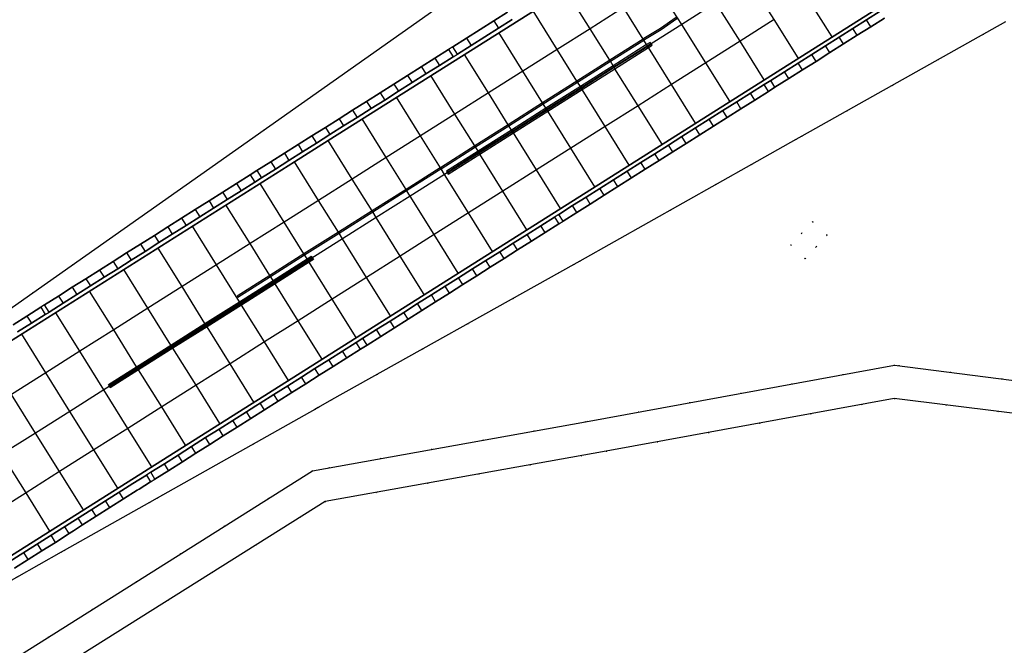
# Model space of a CAD drawing. Header units: metres. Extents: x 174791 to 179073, y 406431 to 409043.
# Tile 272 of 314: x 178048 to 178170, y 407919 to 407997. Entities that reach past the tile are written whole.
import ezdxf

# ---------------------------------------------------------------- set-up
doc = ezdxf.new("R2010")
doc.units = ezdxf.units.M
doc.linetypes.add('DOT', pattern=[6.35, 0, -6.35])
for name, color, linetype in [('terreindeelbegroeid', 254, 'DOT'), ('terreindeelonbegroeid', 254, 'DOT'), ('wegdeel_molgoot', 254, 'Continuous'), ('wegdeel_rijbaan', 254, 'Continuous'), ('wegdeel_start_landingsbaan', 254, 'Continuous'), ('wegdeel_voetpad', 254, 'Continuous'), ('weginrichtingselement_markering_vliegtuigverharding', 254, 'Continuous'), ('weginrichtingselement_voeg_vliegtuigverharding', 254, 'Continuous')]:
    doc.layers.add(name, color=color, linetype=linetype)

msp = doc.modelspace()

# ---------------------------------------------------------------- linework, layer by layer
at = {"layer": 'terreindeelbegroeid'}
for points in [[(178099.04, 407997.872, 0), (178070.107, 407977.472, 0), (178049.298, 407962.801, 0), (178022.685, 407944.054, 0)], [(178030.104, 407918.011, 0), (178031.796, 407919.081, 0), (178033.471, 407920.152, 0), (178033.49, 407920.164, 0), (178034.737, 407920.946, 0), (178035.167, 407921.216, 0), (178035.845, 407921.65, 0), (178036.113, 407921.206, 0), (178052.783, 407930.607, 0), (178053.176, 407930.828, 0), (178063.752, 407936.793, 0), (178064.699, 407937.326, 0), (178065.379, 407937.71, 0), (178084.248, 407948.321, 0), (178084.702, 407948.577, 0), (178086.351, 407949.504, 0), (178116.39, 407966.323, 0), (178117.135, 407966.74, 0), (178138.438, 407978.733, 0), (178143.942, 407981.824, 0), (178144.67, 407982.233, 0), (178169.94, 407996.424, 0)], [(178188.79, 407949.66, 0), (178156.195, 407953.805, 0), (178117.854, 407946.781, 0), (178083.969, 407940.723, 0), (178020.86, 407900.96, 0)], [(178049.674, 407914.384, 0), (178085.551, 407936.891, 0), (178120.399, 407943.139, 0), (178156.164, 407949.694, 0), (178190.101, 407945.467, 0), (178207.693, 407943.167, 0), (178223.788, 407938.491, 0), (178212.419, 407870.83, 0)]]:
    msp.add_polyline3d(points, dxfattribs=at)
msp.add_polyline3d([(178147.834, 407969.954, 0), (178146.04, 407971.64, 0), (178144.678, 407970.196, 0), (178143.311, 407968.74, 0), (178145.109, 407967.038, 0), (178146.474, 407968.5, 0)], close=True, dxfattribs=at)
at = {"layer": 'terreindeelonbegroeid'}
for points in [[(178101.958, 407992.432, 0), (178101.444, 407992.107, 0), (178100.872, 407993.011, 0), (178101.387, 407993.337, 0)], [(178115.066, 407971.687, 0), (178114.531, 407971.349, 0), (178113.997, 407972.193, 0), (178114.532, 407972.531, 0)], [(178147.834, 407969.954, 0), (178146.474, 407968.5, 0), (178145.109, 407967.038, 0), (178143.311, 407968.74, 0), (178144.678, 407970.196, 0), (178146.04, 407971.64, 0)], [(178051.309, 407960.419, 0), (178050.824, 407960.113, 0), (178050.259, 407961.008, 0), (178050.743, 407961.314, 0)], [(178064.437, 407939.684, 0), (178063.899, 407939.344, 0), (178063.365, 407940.189, 0), (178063.676, 407940.385, 0), (178063.903, 407940.528, 0)]]:
    msp.add_polyline3d(points, close=True, dxfattribs=at)
at = {"layer": 'wegdeel_molgoot'}
for points in [[(178000, 407900.741, 0), (178157.004, 408000, 0), (178186.688, 408018.766, 0)], [(178114.863, 408000, 0), (178085.919, 407981.717, 0), (178081.741, 407979.078, 0), (178000, 407927.422, 0)], [(178154.428, 407997.75, 0), (178152.705, 407996.66, 0), (178151.035, 407995.605, 0), (178149.339, 407994.533, 0), (178147.639, 407993.458, 0), (178145.923, 407992.374, 0), (178144.234, 407991.306, 0), (178142.552, 407990.243, 0), (178140.825, 407989.152, 0), (178140.033, 407988.65, 0), (178138.325, 407987.571, 0), (178136.606, 407986.485, 0), (178134.908, 407985.411, 0), (178133.203, 407984.334, 0), (178131.512, 407983.265, 0), (178129.818, 407982.194, 0), (178128.132, 407981.128, 0), (178126.441, 407980.059, 0), (178124.725, 407978.975, 0), (178123.035, 407977.906, 0), (178121.321, 407976.823, 0), (178119.621, 407975.748, 0), (178117.913, 407974.668, 0), (178116.252, 407973.619, 0), (178114.532, 407972.531, 0), (178113.997, 407972.193, 0), (178112.323, 407971.135, 0), (178110.616, 407970.056, 0), (178108.894, 407968.967, 0), (178107.213, 407967.905, 0), (178105.502, 407966.824, 0), (178103.82, 407965.76, 0), (178102.096, 407964.67, 0), (178100.43, 407963.617, 0), (178098.724, 407962.539, 0), (178097.014, 407961.458, 0), (178095.308, 407960.38, 0), (178093.608, 407959.305, 0), (178091.931, 407958.245, 0), (178090.209, 407957.157, 0), (178089.413, 407956.653, 0), (178087.699, 407955.57, 0), (178085.99, 407954.49, 0), (178084.289, 407953.414, 0), (178082.614, 407952.356, 0), (178080.899, 407951.271, 0), (178079.184, 407950.188, 0), (178077.489, 407949.116, 0), (178076.943, 407948.771, 0), (178075.796, 407948.046, 0), (178074.094, 407946.97, 0), (178072.379, 407945.886, 0), (178070.71, 407944.831, 0), (178068.983, 407943.739, 0), (178067.3, 407942.676, 0), (178065.6, 407941.601, 0), (178063.903, 407940.528, 0), (178063.676, 407940.385, 0), (178063.365, 407940.189, 0), (178061.705, 407939.139, 0), (178060.333, 407938.272, 0), (178014.99, 407909.611, 0)], [(178047.399, 407957.948, 0), (178049.103, 407959.025, 0), (178050.824, 407960.113, 0), (178051.309, 407960.419, 0), (178053.026, 407961.505, 0), (178054.742, 407962.59, 0), (178056.43, 407963.656, 0), (178058.129, 407964.73, 0), (178059.819, 407965.799, 0), (178061.484, 407966.85, 0), (178063.207, 407967.94, 0), (178064.929, 407969.028, 0), (178066.586, 407970.075, 0), (178068.314, 407971.167, 0), (178070.004, 407972.236, 0), (178071.708, 407973.313, 0), (178073.412, 407974.389, 0), (178075.128, 407975.474, 0), (178076.813, 407976.539, 0), (178077.64, 407977.062, 0), (178079.372, 407978.157, 0), (178081.063, 407979.226, 0), (178082.759, 407980.297, 0), (178084.463, 407981.374, 0), (178086.142, 407982.436, 0), (178087.84, 407983.509, 0), (178089.527, 407984.575, 0), (178091.248, 407985.663, 0), (178092.934, 407986.729, 0), (178094.64, 407987.807, 0), (178096.343, 407988.883, 0), (178098.049, 407989.961, 0), (178099.727, 407991.022, 0), (178101.444, 407992.107, 0), (178101.958, 407992.432, 0), (178103.667, 407993.512, 0), (178107.038, 407995.642, 0), (178108.765, 407996.734, 0)]]:
    msp.add_polyline3d(points, dxfattribs=at)
at = {"layer": 'wegdeel_rijbaan'}
for points in [[(178108.765, 407996.734, 0), (178107.038, 407995.642, 0), (178103.667, 407993.512, 0), (178101.958, 407992.432, 0), (178101.387, 407993.337, 0), (178103.095, 407994.417, 0), (178106.465, 407996.548, 0), (178108.192, 407997.64, 0)], [(178154.962, 407996.905, 0), (178153.239, 407995.816, 0), (178151.569, 407994.761, 0), (178149.873, 407993.688, 0), (178148.173, 407992.614, 0), (178146.457, 407991.529, 0), (178144.767, 407990.461, 0), (178143.086, 407989.398, 0), (178141.359, 407988.307, 0), (178140.567, 407987.806, 0), (178138.859, 407986.726, 0), (178137.14, 407985.64, 0), (178135.442, 407984.567, 0), (178133.737, 407983.489, 0), (178132.046, 407982.42, 0), (178130.352, 407981.349, 0), (178128.666, 407980.283, 0), (178126.975, 407979.215, 0), (178125.259, 407978.13, 0), (178123.569, 407977.062, 0), (178121.855, 407975.978, 0), (178120.154, 407974.903, 0), (178118.446, 407973.824, 0), (178116.786, 407972.774, 0), (178115.066, 407971.687, 0), (178114.532, 407972.531, 0), (178116.252, 407973.619, 0), (178117.913, 407974.668, 0), (178119.621, 407975.748, 0), (178121.321, 407976.823, 0), (178123.035, 407977.906, 0), (178124.725, 407978.975, 0), (178126.441, 407980.059, 0), (178128.132, 407981.128, 0), (178129.818, 407982.194, 0), (178131.512, 407983.265, 0), (178133.203, 407984.334, 0), (178134.908, 407985.411, 0), (178136.606, 407986.485, 0), (178138.325, 407987.571, 0), (178140.033, 407988.65, 0), (178140.825, 407989.152, 0), (178142.552, 407990.243, 0), (178144.234, 407991.306, 0), (178145.923, 407992.374, 0), (178147.639, 407993.458, 0), (178149.339, 407994.533, 0), (178151.035, 407995.605, 0), (178152.705, 407996.66, 0), (178154.428, 407997.75, 0)], [(178169.94, 407996.424, 0), (178144.67, 407982.233, 0), (178143.942, 407981.824, 0), (178138.438, 407978.733, 0), (178117.135, 407966.74, 0), (178116.39, 407966.323, 0), (178086.351, 407949.504, 0), (178084.702, 407948.577, 0), (178084.248, 407948.321, 0), (178065.379, 407937.71, 0), (178064.699, 407937.326, 0), (178063.752, 407936.793, 0), (178053.176, 407930.828, 0), (178052.783, 407930.607, 0), (178036.113, 407921.206, 0)], [(178047.021, 407928.639, 0), (178048.714, 407929.711, 0), (178050.395, 407930.774, 0), (178052.092, 407931.833, 0), (178053.776, 407932.925, 0), (178054.109, 407933.139, 0), (178054.313, 407933.27, 0), (178055.461, 407934.008, 0), (178057.137, 407935.086, 0), (178058.827, 407936.149, 0), (178060.52, 407937.227, 0), (178062.212, 407938.303, 0), (178062.228, 407938.313, 0), (178062.239, 407938.295, 0), (178062.463, 407938.436, 0), (178063.899, 407939.344, 0), (178064.437, 407939.684, 0), (178066.134, 407940.757, 0), (178067.833, 407941.831, 0), (178069.516, 407942.895, 0), (178071.243, 407943.987, 0), (178072.913, 407945.042, 0), (178074.627, 407946.126, 0), (178076.33, 407947.202, 0), (178078.023, 407948.272, 0), (178079.718, 407949.344, 0), (178081.432, 407950.427, 0), (178083.148, 407951.512, 0), (178084.822, 407952.57, 0), (178086.524, 407953.646, 0), (178088.233, 407954.726, 0), (178089.946, 407955.809, 0), (178090.743, 407956.312, 0), (178092.465, 407957.401, 0), (178094.142, 407958.461, 0), (178095.842, 407959.535, 0), (178097.547, 407960.613, 0), (178099.257, 407961.694, 0), (178100.964, 407962.773, 0), (178102.629, 407963.826, 0), (178104.353, 407964.915, 0), (178106.036, 407965.979, 0), (178107.747, 407967.061, 0), (178109.428, 407968.123, 0), (178111.15, 407969.211, 0), (178112.857, 407970.291, 0), (178114.531, 407971.349, 0), (178115.066, 407971.687, 0), (178116.786, 407972.774, 0), (178118.446, 407973.824, 0), (178120.154, 407974.903, 0), (178121.855, 407975.978, 0), (178123.569, 407977.062, 0), (178125.259, 407978.13, 0), (178126.975, 407979.215, 0), (178128.666, 407980.283, 0), (178130.352, 407981.349, 0), (178132.046, 407982.42, 0), (178133.737, 407983.489, 0), (178135.442, 407984.567, 0), (178137.14, 407985.64, 0), (178138.859, 407986.726, 0), (178140.567, 407987.806, 0), (178141.359, 407988.307, 0), (178143.086, 407989.398, 0), (178144.767, 407990.461, 0), (178146.457, 407991.529, 0), (178148.173, 407992.614, 0), (178149.873, 407993.688, 0), (178151.569, 407994.761, 0), (178153.239, 407995.816, 0), (178154.962, 407996.905, 0)], [(178046.834, 407958.842, 0), (178048.537, 407959.919, 0), (178050.259, 407961.008, 0), (178050.824, 407960.113, 0), (178049.103, 407959.025, 0), (178047.399, 407957.948, 0)], [(178014.99, 407909.611, 0), (178060.333, 407938.272, 0), (178061.705, 407939.139, 0), (178063.365, 407940.189, 0), (178063.899, 407939.344, 0), (178062.463, 407938.436, 0), (178062.239, 407938.295, 0), (178062.228, 407938.313, 0), (178062.212, 407938.303, 0), (178060.52, 407937.227, 0), (178058.827, 407936.149, 0), (178057.137, 407935.086, 0), (178055.461, 407934.008, 0), (178054.313, 407933.27, 0), (178054.109, 407933.139, 0), (178053.776, 407932.925, 0), (178052.092, 407931.833, 0), (178050.395, 407930.774, 0), (178048.714, 407929.711, 0), (178047.021, 407928.639, 0)]]:
    msp.add_polyline3d(points, dxfattribs=at)
for points in [[(178101.444, 407992.107, 0), (178099.727, 407991.022, 0), (178098.049, 407989.961, 0), (178096.343, 407988.883, 0), (178094.64, 407987.807, 0), (178092.934, 407986.729, 0), (178091.248, 407985.663, 0), (178089.527, 407984.575, 0), (178087.84, 407983.509, 0), (178086.142, 407982.436, 0), (178084.463, 407981.374, 0), (178082.759, 407980.297, 0), (178081.063, 407979.226, 0), (178079.372, 407978.157, 0), (178077.64, 407977.062, 0), (178076.813, 407976.539, 0), (178075.128, 407975.474, 0), (178073.412, 407974.389, 0), (178071.708, 407973.313, 0), (178070.004, 407972.236, 0), (178068.314, 407971.167, 0), (178066.586, 407970.075, 0), (178064.929, 407969.028, 0), (178063.207, 407967.94, 0), (178061.484, 407966.85, 0), (178059.819, 407965.799, 0), (178058.129, 407964.73, 0), (178056.43, 407963.656, 0), (178054.742, 407962.59, 0), (178053.026, 407961.505, 0), (178051.309, 407960.419, 0), (178050.743, 407961.314, 0), (178052.46, 407962.4, 0), (178054.176, 407963.485, 0), (178055.864, 407964.552, 0), (178057.563, 407965.626, 0), (178059.253, 407966.695, 0), (178060.917, 407967.747, 0), (178062.64, 407968.837, 0), (178064.362, 407969.925, 0), (178066.019, 407970.973, 0), (178067.746, 407972.065, 0), (178069.436, 407973.134, 0), (178071.14, 407974.212, 0), (178072.844, 407975.289, 0), (178074.559, 407976.374, 0), (178076.244, 407977.439, 0), (178077.071, 407977.962, 0), (178078.804, 407979.057, 0), (178080.494, 407980.126, 0), (178082.189, 407981.198, 0), (178083.893, 407982.275, 0), (178085.573, 407983.337, 0), (178087.27, 407984.41, 0), (178088.957, 407985.477, 0), (178090.677, 407986.565, 0), (178092.364, 407987.631, 0), (178094.07, 407988.71, 0), (178095.772, 407989.786, 0), (178097.478, 407990.865, 0), (178099.155, 407991.926, 0), (178100.872, 407993.011, 0)], [(178114.531, 407971.349, 0), (178112.857, 407970.291, 0), (178111.15, 407969.211, 0), (178109.428, 407968.123, 0), (178107.747, 407967.061, 0), (178106.036, 407965.979, 0), (178104.353, 407964.915, 0), (178102.629, 407963.826, 0), (178100.964, 407962.773, 0), (178099.257, 407961.694, 0), (178097.547, 407960.613, 0), (178095.842, 407959.535, 0), (178094.142, 407958.461, 0), (178092.465, 407957.401, 0), (178090.743, 407956.312, 0), (178089.946, 407955.809, 0), (178088.233, 407954.726, 0), (178086.524, 407953.646, 0), (178084.822, 407952.57, 0), (178083.148, 407951.512, 0), (178081.432, 407950.427, 0), (178079.718, 407949.344, 0), (178078.023, 407948.272, 0), (178076.33, 407947.202, 0), (178074.627, 407946.126, 0), (178072.913, 407945.042, 0), (178071.243, 407943.987, 0), (178069.516, 407942.895, 0), (178067.833, 407941.831, 0), (178066.134, 407940.757, 0), (178064.437, 407939.684, 0), (178063.903, 407940.528, 0), (178065.6, 407941.601, 0), (178067.3, 407942.676, 0), (178068.983, 407943.739, 0), (178070.71, 407944.831, 0), (178072.379, 407945.886, 0), (178074.094, 407946.97, 0), (178075.796, 407948.046, 0), (178076.943, 407948.771, 0), (178077.489, 407949.116, 0), (178079.184, 407950.188, 0), (178080.899, 407951.271, 0), (178082.614, 407952.356, 0), (178084.289, 407953.414, 0), (178085.99, 407954.49, 0), (178087.699, 407955.57, 0), (178089.413, 407956.653, 0), (178090.209, 407957.157, 0), (178091.931, 407958.245, 0), (178093.608, 407959.305, 0), (178095.308, 407960.38, 0), (178097.014, 407961.458, 0), (178098.724, 407962.539, 0), (178100.43, 407963.617, 0), (178102.096, 407964.67, 0), (178103.82, 407965.76, 0), (178105.502, 407966.824, 0), (178107.213, 407967.905, 0), (178108.894, 407968.967, 0), (178110.616, 407970.056, 0), (178112.323, 407971.135, 0), (178113.997, 407972.193, 0)]]:
    msp.add_polyline3d(points, close=True, dxfattribs=at)
at = {"layer": 'wegdeel_start_landingsbaan'}
for points in [[(177764.784, 407778.609, 0), (178000, 407927.422, 0), (178081.741, 407979.078, 0), (178085.919, 407981.717, 0), (178114.863, 408000, 0), (178119.129, 408002.676, 0), (178120.312, 408003.42, 0), (178153.746, 408024.571, 0), (178195.748, 408051.137, 0)], [(178186.688, 408018.766, 0), (178157.004, 408000, 0), (178000, 407900.741, 0)]]:
    msp.add_polyline3d(points, dxfattribs=at)
at = {"layer": 'wegdeel_voetpad'}
for points in [[(178022.685, 407944.054, 0), (178049.298, 407962.801, 0), (178070.107, 407977.472, 0), (178099.04, 407997.872, 0)], [(178108.192, 407997.64, 0), (178106.465, 407996.548, 0), (178103.095, 407994.417, 0), (178101.387, 407993.337, 0), (178100.872, 407993.011, 0), (178099.155, 407991.926, 0), (178097.478, 407990.865, 0), (178095.772, 407989.786, 0), (178094.07, 407988.71, 0), (178092.364, 407987.631, 0), (178090.677, 407986.565, 0), (178088.957, 407985.477, 0), (178087.27, 407984.41, 0), (178085.573, 407983.337, 0), (178083.893, 407982.275, 0), (178082.189, 407981.198, 0), (178080.494, 407980.126, 0), (178078.804, 407979.057, 0), (178077.071, 407977.962, 0), (178076.244, 407977.439, 0), (178074.559, 407976.374, 0), (178072.844, 407975.289, 0), (178071.14, 407974.212, 0), (178069.436, 407973.134, 0), (178067.746, 407972.065, 0), (178066.019, 407970.973, 0), (178064.362, 407969.925, 0), (178062.64, 407968.837, 0), (178060.917, 407967.747, 0), (178059.253, 407966.695, 0), (178057.563, 407965.626, 0), (178055.864, 407964.552, 0), (178054.176, 407963.485, 0), (178052.46, 407962.4, 0), (178050.743, 407961.314, 0), (178050.259, 407961.008, 0), (178048.537, 407959.919, 0), (178046.834, 407958.842, 0)], [(178020.86, 407900.96, 0), (178083.969, 407940.723, 0), (178117.854, 407946.781, 0), (178156.195, 407953.805, 0), (178188.79, 407949.66, 0)], [(178190.101, 407945.467, 0), (178156.164, 407949.694, 0), (178120.399, 407943.139, 0), (178085.551, 407936.891, 0), (178049.674, 407914.384, 0)]]:
    msp.add_polyline3d(points, dxfattribs=at)
at = {"layer": 'weginrichtingselement_markering_vliegtuigverharding'}
for points in [[(178129.096, 407996.972, 0), (178127.148, 407995.59, 0), (178125.103, 407994.355, 0), (178125, 407994.29, 0), (178120.856, 407991.661, 0), (178116.792, 407989.081, 0), (178112.524, 407986.373, 0), (178108.26, 407983.668, 0), (178104.107, 407981.033, 0), (178099.851, 407978.332, 0), (178099.827, 407978.317, 0), (178095.582, 407975.635, 0), (178091.366, 407972.972, 0), (178087.188, 407970.332, 0), (178082.923, 407967.637, 0), (178078.689, 407964.963, 0), (178074.642, 407962.406, 0), (178074.722, 407962.279, 0), (178078.769, 407964.835, 0), (178083.002, 407967.51, 0), (178087.268, 407970.205, 0), (178091.446, 407972.844, 0), (178095.662, 407975.508, 0), (178099.907, 407978.19, 0), (178099.931, 407978.205, 0), (178104.187, 407980.905, 0), (178108.34, 407983.541, 0), (178112.603, 407986.246, 0), (178116.871, 407988.954, 0), (178120.936, 407991.533, 0), (178125.079, 407994.162, 0), (178125.18, 407994.226, 0), (178127.238, 407995.461, 0), (178129.199, 407996.845, 0)], [(178125.882, 407993.885, 0), (178125.43, 407993.599, 0), (178121.282, 407990.978, 0), (178117.212, 407988.406, 0), (178112.94, 407985.705, 0), (178108.672, 407983.008, 0), (178104.514, 407980.38, 0), (178100.616, 407977.916, 0), (178100.696, 407977.789, 0), (178104.593, 407980.252, 0), (178108.751, 407982.88, 0), (178113.019, 407985.578, 0), (178117.292, 407988.278, 0), (178121.361, 407990.85, 0), (178125.509, 407993.472, 0), (178125.962, 407993.758, 0), (178125.882, 407993.885, 0)], [(178100.821, 407977.521, 0), (178104.747, 407980.007, 0), (178108.902, 407982.638, 0), (178113.168, 407985.339, 0), (178117.438, 407988.043, 0), (178121.506, 407990.618, 0), (178125.652, 407993.243, 0), (178126.103, 407993.529, 0), (178126.023, 407993.656, 0), (178125.572, 407993.371, 0), (178121.426, 407990.746, 0), (178117.359, 407988.17, 0), (178113.089, 407985.466, 0), (178108.823, 407982.765, 0), (178104.667, 407980.134, 0), (178100.741, 407977.648, 0), (178100.821, 407977.521, 0)], [(178083.928, 407967.166, 0), (178083.418, 407966.843, 0), (178079.185, 407964.167, 0), (178075.017, 407961.531, 0), (178070.745, 407958.83, 0), (178066.519, 407956.158, 0), (178062.264, 407953.467, 0), (178058.777, 407951.262, 0), (178058.67, 407951.431, 0), (178062.158, 407953.637, 0), (178066.413, 407956.327, 0), (178070.639, 407959, 0), (178074.911, 407961.701, 0), (178079.079, 407964.337, 0), (178083.312, 407967.013, 0), (178083.821, 407967.335, 0), (178083.928, 407967.166, 0)], [(178084.104, 407966.927, 0), (178083.574, 407966.592, 0), (178079.339, 407963.919, 0), (178075.17, 407961.286, 0), (178070.896, 407958.588, 0), (178066.668, 407955.919, 0), (178062.41, 407953.231, 0), (178058.889, 407951.008, 0), (178058.782, 407951.177, 0), (178062.304, 407953.401, 0), (178066.562, 407956.089, 0), (178070.79, 407958.758, 0), (178075.064, 407961.456, 0), (178079.234, 407964.089, 0), (178083.468, 407966.762, 0), (178083.997, 407967.096, 0), (178084.104, 407966.927, 0)]]:
    msp.add_polyline3d(points, dxfattribs=at)
at = {"layer": 'weginrichtingselement_voeg_vliegtuigverharding'}
for p, q in [((178106.465, 407996.548), (178107.038, 407995.642)), ((178153.239, 407995.816), (178152.705, 407996.66)), ((178149.873, 407993.688), (178149.339, 407994.533)), ((178151.569, 407994.76), (178151.035, 407995.605)), ((178103.095, 407994.416), (178103.666, 407993.512)), ((178148.173, 407992.614), (178147.639, 407993.458)), ((178146.457, 407991.529), (178145.923, 407992.374)), ((178099.155, 407991.926), (178099.727, 407991.022)), ((178135.775, 407986.579), (178132.786, 407991.351)), ((178144.767, 407990.461), (178144.234, 407991.306)), ((178095.772, 407989.786), (178096.343, 407988.883)), ((178143.086, 407989.398), (178142.552, 407990.243)), ((178094.069, 407988.71), (178094.64, 407987.807)), ((178140.567, 407987.806), (178140.033, 407988.65)), ((178141.359, 407988.307), (178140.826, 407989.152)), ((178138.859, 407986.726), (178138.325, 407987.571)), ((178090.677, 407986.565), (178091.248, 407985.663)), ((178137.14, 407985.64), (178136.606, 407986.484)), ((178088.957, 407985.477), (178089.527, 407984.575)), ((178135.442, 407984.567), (178134.909, 407985.411)), ((178133.737, 407983.489), (178133.203, 407984.334)), ((178085.573, 407983.337), (178086.142, 407982.436)), ((178132.046, 407982.42), (178131.512, 407983.264)), ((178082.189, 407981.198), (178082.759, 407980.297)), ((178083.893, 407982.275), (178084.463, 407981.374)), ((178128.666, 407980.283), (178128.132, 407981.128)), ((178130.352, 407981.349), (178129.818, 407982.193)), ((178080.494, 407980.126), (178081.063, 407979.226)), ((178126.975, 407979.215), (178126.441, 407980.059)), ((178078.804, 407979.057), (178079.372, 407978.157)), ((178125.259, 407978.13), (178124.725, 407978.975)), ((178076.244, 407977.439), (178076.813, 407976.539)), ((178077.071, 407977.962), (178077.64, 407977.062)), ((178123.569, 407977.062), (178123.036, 407977.906)), ((178121.855, 407975.978), (178121.321, 407976.823)), ((178120.154, 407974.903), (178119.621, 407975.748)), ((178071.14, 407974.212), (178071.708, 407973.313)), ((178118.446, 407973.824), (178117.913, 407974.668)), ((178069.436, 407973.134), (178070.004, 407972.236)), ((178116.786, 407972.774), (178116.252, 407973.619)), ((178067.746, 407972.065), (178068.313, 407971.167)), ((178066.019, 407970.973), (178066.586, 407970.075)), ((178112.857, 407970.291), (178112.323, 407971.135)), ((178064.362, 407969.925), (178064.929, 407969.028)), ((178109.428, 407968.123), (178108.894, 407968.967)), ((178111.15, 407969.211), (178110.616, 407970.056)), ((178107.747, 407967.061), (178107.213, 407967.905)), ((178059.253, 407966.695), (178059.819, 407965.798)), ((178106.036, 407965.979), (178105.502, 407966.824)), ((178057.562, 407965.626), (178058.129, 407964.73)), ((178104.353, 407964.915), (178103.819, 407965.76)), ((178055.864, 407964.552), (178056.43, 407963.656)), ((178102.629, 407963.826), (178102.096, 407964.67)), ((178054.176, 407963.485), (178054.742, 407962.589)), ((178100.964, 407962.773), (178100.43, 407963.617)), ((178052.46, 407962.4), (178053.026, 407961.505)), ((178099.257, 407961.694), (178098.724, 407962.539)), ((178095.842, 407959.535), (178095.308, 407960.38)), ((178097.547, 407960.613), (178097.014, 407961.458)), ((178048.537, 407959.919), (178049.103, 407959.025)), ((178094.142, 407958.461), (178093.608, 407959.305)), ((178092.465, 407957.401), (178091.931, 407958.245)), ((178090.743, 407956.312), (178090.209, 407957.157)), ((178088.233, 407954.726), (178087.699, 407955.57)), ((178089.946, 407955.809), (178089.413, 407956.653)), ((178086.524, 407953.646), (178085.99, 407954.49)), ((178084.822, 407952.57), (178084.288, 407953.414)), ((178083.148, 407951.512), (178082.614, 407952.356)), ((178081.432, 407950.427), (178080.898, 407951.271)), ((178079.718, 407949.343), (178079.184, 407950.188)), ((178078.023, 407948.272), (178077.489, 407949.116)), ((178074.627, 407946.126), (178074.094, 407946.97)), ((178076.33, 407947.202), (178075.796, 407948.046)), ((178072.913, 407945.042), (178072.379, 407945.886)), ((178071.243, 407943.987), (178070.71, 407944.831)), ((178069.516, 407942.895), (178068.983, 407943.739)), ((178067.833, 407941.831), (178067.3, 407942.676)), ((178066.133, 407940.757), (178065.6, 407941.601)), ((178060.52, 407937.227), (178059.995, 407938.058)), ((178057.137, 407935.086), (178056.611, 407935.919)), ((178058.827, 407936.149), (178058.298, 407936.986)), ((178055.461, 407934.008), (178054.926, 407934.854)), ((178053.776, 407932.925), (178053.233, 407933.784)), ((178052.092, 407931.833), (178051.536, 407932.712)), ((178050.395, 407930.774), (178049.846, 407931.643)), ((178048.714, 407929.711), (178048.165, 407930.58))]:
    msp.add_line(p, q, dxfattribs=at)
for points in [[(178135.931, 408000, 0), (178134.027, 407998.795, 0), (178129.786, 407996.113, 0), (178125.538, 407993.426, 0), (178121.391, 407990.803, 0), (178117.322, 407988.229, 0), (178113.051, 407985.528, 0), (178108.783, 407982.828, 0), (178104.627, 407980.199, 0), (178100.367, 407977.505, 0), (178096.099, 407974.805, 0), (178091.885, 407972.139, 0), (178087.709, 407969.498, 0), (178083.445, 407966.8, 0), (178079.212, 407964.123, 0), (178075.045, 407961.487, 0), (178070.773, 407958.785, 0), (178066.547, 407956.112, 0), (178062.292, 407953.421, 0), (178058.089, 407950.762, 0), (178053.865, 407948.09, 0), (178049.614, 407945.401, 0), (178045.455, 407942.771, 0)], [(178125.404, 408000, 0), (178122.562, 407998.203, 0), (178118.415, 407995.58, 0), (178114.346, 407993.008, 0), (178110.074, 407990.306, 0), (178105.806, 407987.608, 0), (178101.649, 407984.979, 0), (178097.389, 407982.285, 0), (178093.121, 407979.587, 0), (178088.906, 407976.921, 0), (178084.729, 407974.28, 0), (178080.464, 407971.583, 0), (178076.232, 407968.907, 0), (178072.064, 407966.272, 0), (178067.792, 407963.57, 0), (178063.566, 407960.898, 0), (178059.311, 407958.207, 0), (178055.107, 407955.549, 0), (178050.883, 407952.878, 0), (178046.631, 407950.19, 0)], [(178127.353, 407981.231, 0), (178124.367, 407986.025, 0), (178121.506, 407990.618, 0), (178121.426, 407990.746, 0), (178121.391, 407990.803, 0), (178121.361, 407990.85, 0), (178121.282, 407990.978, 0), (178120.936, 407991.533, 0), (178120.856, 407991.661, 0), (178118.415, 407995.58, 0), (178115.662, 408000, 0)], [(178131.501, 407983.852, 0), (178128.514, 407988.648, 0), (178125.652, 407993.243, 0), (178125.572, 407993.371, 0), (178125.538, 407993.426, 0), (178125.509, 407993.472, 0), (178125.43, 407993.599, 0), (178125.079, 407994.162, 0), (178125, 407994.29, 0), (178122.562, 407998.203, 0), (178121.443, 408000, 0)], [(178132.786, 407991.351, 0), (178129.786, 407996.113, 0), (178129.282, 407996.913, 0), (178129.194, 407997.053, 0), (178127.337, 408000, 0)], [(178140.036, 407989.25, 0), (178137.025, 407994.032, 0), (178134.027, 407998.795, 0), (178133.268, 408000, 0)], [(178144.223, 407991.946, 0), (178141.253, 407996.707, 0), (178139.199, 408000, 0)], [(178148.458, 407994.582, 0), (178145.455, 407999.366, 0), (178145.057, 408000, 0)], [(178123.283, 407978.659, 0), (178120.298, 407983.451, 0), (178117.438, 407988.043, 0), (178117.359, 407988.17, 0), (178117.322, 407988.229, 0), (178117.292, 407988.278, 0), (178117.212, 407988.406, 0), (178116.871, 407988.954, 0), (178116.792, 407989.081, 0), (178114.346, 407993.008, 0), (178111.365, 407997.794, 0)], [(178141.253, 407996.707, 0), (178137.025, 407994.032, 0), (178132.786, 407991.351, 0), (178128.514, 407988.648, 0), (178124.367, 407986.025, 0), (178120.298, 407983.451, 0), (178116.027, 407980.749, 0), (178111.76, 407978.049, 0), (178107.604, 407975.42, 0), (178103.344, 407972.725, 0), (178099.076, 407970.025, 0), (178094.862, 407967.359, 0), (178090.686, 407964.717, 0), (178086.423, 407962.021, 0), (178082.19, 407959.343, 0), (178078.023, 407956.706, 0), (178073.751, 407954.004, 0), (178069.526, 407951.331, 0), (178065.271, 407948.639, 0), (178061.067, 407945.98, 0), (178056.844, 407943.308, 0), (178052.593, 407940.619, 0), (178048.434, 407937.988, 0), (178044.223, 407935.324, 0)], [(178119.011, 407975.959, 0), (178116.027, 407980.749, 0), (178113.168, 407985.339, 0), (178113.089, 407985.466, 0), (178113.051, 407985.528, 0), (178113.019, 407985.578, 0), (178112.94, 407985.705, 0), (178112.603, 407986.246, 0), (178112.524, 407986.373, 0), (178110.074, 407990.306, 0), (178107.092, 407995.094, 0)], [(178114.742, 407973.262, 0), (178111.76, 407978.049, 0), (178108.902, 407982.638, 0), (178108.823, 407982.765, 0), (178108.783, 407982.828, 0), (178108.751, 407982.88, 0), (178108.672, 407983.008, 0), (178108.34, 407983.541, 0), (178108.26, 407983.668, 0), (178105.806, 407987.608, 0), (178102.823, 407992.397, 0)], [(178097.478, 407990.865, 0), (178097.49, 407990.846, 0), (178098.049, 407989.961, 0)], [(178110.584, 407970.635, 0), (178107.604, 407975.42, 0), (178104.747, 407980.007, 0), (178104.667, 407980.134, 0), (178104.627, 407980.199, 0), (178104.593, 407980.252, 0), (178104.514, 407980.38, 0), (178104.187, 407980.905, 0), (178104.107, 407981.033, 0), (178101.649, 407984.979, 0), (178098.665, 407989.77, 0)], [(178092.364, 407987.631, 0), (178092.375, 407987.613, 0), (178092.934, 407986.729, 0)], [(178106.323, 407967.942, 0), (178103.344, 407972.725, 0), (178100.367, 407977.505, 0), (178099.931, 407978.205, 0), (178099.851, 407978.332, 0), (178097.389, 407982.285, 0), (178094.404, 407987.078, 0)], [(178087.27, 407984.41, 0), (178087.281, 407984.393, 0), (178087.84, 407983.509, 0)], [(178102.054, 407965.245, 0), (178099.076, 407970.025, 0), (178096.099, 407974.805, 0), (178095.662, 407975.508, 0), (178095.582, 407975.635, 0), (178093.121, 407979.587, 0), (178090.135, 407984.381, 0)], [(178097.838, 407962.581, 0), (178094.862, 407967.359, 0), (178091.885, 407972.139, 0), (178091.446, 407972.844, 0), (178091.366, 407972.972, 0), (178088.906, 407976.921, 0), (178085.919, 407981.717, 0)], [(178093.661, 407959.941, 0), (178090.686, 407964.717, 0), (178087.709, 407969.498, 0), (178087.268, 407970.205, 0), (178087.188, 407970.332, 0), (178084.729, 407974.28, 0), (178081.741, 407979.078, 0)], [(178074.559, 407976.373, 0), (178074.569, 407976.358, 0), (178075.128, 407975.474, 0)], [(178089.395, 407957.253, 0), (178086.423, 407962.021, 0), (178083.574, 407966.592, 0), (178083.468, 407966.762, 0), (178083.445, 407966.8, 0), (178083.418, 407966.843, 0), (178083.312, 407967.013, 0), (178083.002, 407967.51, 0), (178082.923, 407967.637, 0), (178080.464, 407971.583, 0), (178077.478, 407976.374, 0)], [(178072.844, 407975.288, 0), (178072.853, 407975.273, 0), (178073.412, 407974.389, 0)], [(178085.165, 407954.567, 0), (178082.19, 407959.343, 0), (178079.339, 407963.919, 0), (178079.234, 407964.089, 0), (178079.212, 407964.123, 0), (178079.185, 407964.167, 0), (178079.079, 407964.337, 0), (178078.769, 407964.835, 0), (178078.689, 407964.963, 0), (178076.232, 407968.907, 0), (178073.242, 407973.708, 0)], [(178080.996, 407951.933, 0), (178078.023, 407956.706, 0), (178075.17, 407961.286, 0), (178075.064, 407961.456, 0), (178075.045, 407961.487, 0), (178075.017, 407961.531, 0), (178074.911, 407961.701, 0), (178072.064, 407966.272, 0), (178069.084, 407971.056, 0)], [(178060.917, 407967.747, 0), (178060.925, 407967.734, 0), (178061.484, 407966.85, 0)], [(178062.64, 407968.837, 0), (178062.649, 407968.823, 0), (178063.207, 407967.94, 0)], [(178076.719, 407949.24, 0), (178073.751, 407954.004, 0), (178070.896, 407958.588, 0), (178070.79, 407958.758, 0), (178070.773, 407958.785, 0), (178070.745, 407958.83, 0), (178070.639, 407959, 0), (178067.792, 407963.57, 0), (178064.812, 407968.355, 0)], [(178072.492, 407946.569, 0), (178069.526, 407951.331, 0), (178066.668, 407955.919, 0), (178066.562, 407956.089, 0), (178066.547, 407956.112, 0), (178066.519, 407956.158, 0), (178066.413, 407956.327, 0), (178063.566, 407960.898, 0), (178060.585, 407965.683, 0)], [(178068.236, 407943.879, 0), (178065.271, 407948.639, 0), (178062.41, 407953.231, 0), (178062.304, 407953.401, 0), (178062.292, 407953.421, 0), (178062.264, 407953.467, 0), (178062.158, 407953.637, 0), (178059.311, 407958.207, 0), (178056.33, 407962.992, 0)], [(178064.032, 407941.221, 0), (178061.067, 407945.98, 0), (178058.089, 407950.762, 0), (178055.107, 407955.549, 0), (178052.131, 407960.326, 0)], [(178059.807, 407938.551, 0), (178056.844, 407943.308, 0), (178053.865, 407948.09, 0), (178050.883, 407952.878, 0), (178047.902, 407957.664, 0)], [(178055.555, 407935.863, 0), (178052.593, 407940.619, 0), (178049.614, 407945.401, 0), (178046.631, 407950.19, 0), (178043.65, 407954.976, 0)], [(178051.395, 407933.234, 0), (178048.434, 407937.988, 0), (178045.455, 407942.771, 0), (178042.472, 407947.56, 0), (178039.491, 407952.346, 0)]]:
    msp.add_polyline3d(points, dxfattribs=at)

doc.saveas('drawing.dxf')
